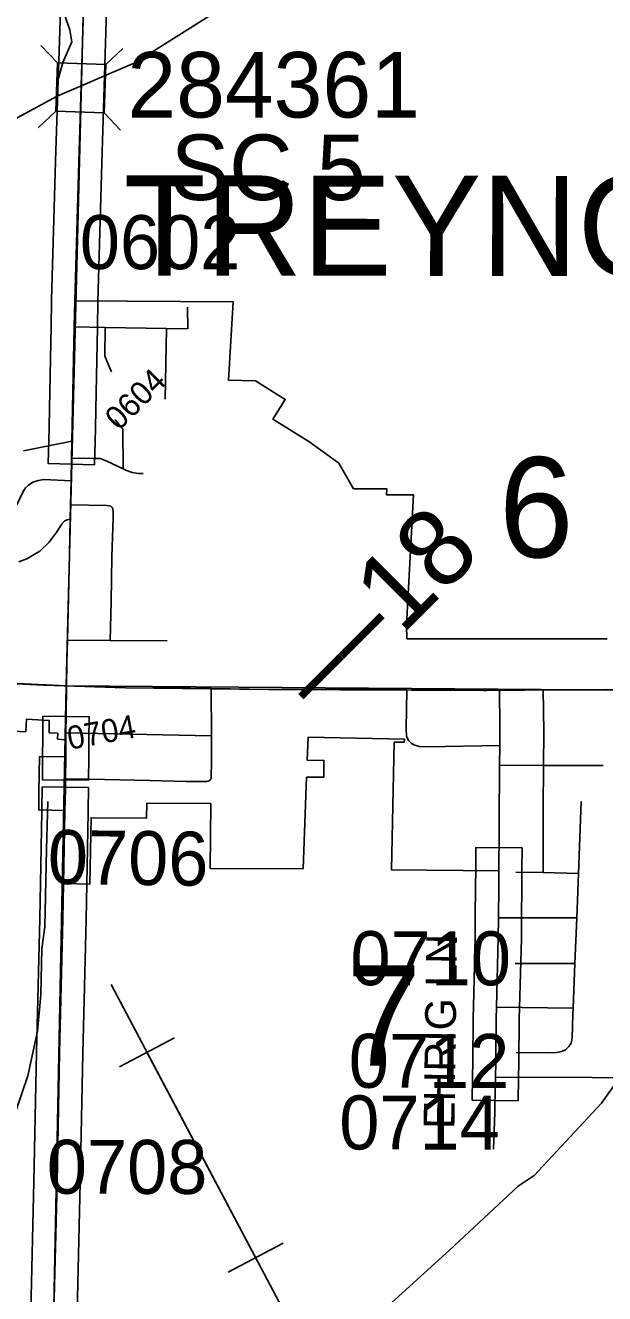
# Model space of a CAD drawing. Extents: x -132.8 to -73.3, y -60 to -26.
# Drawn here: x -110.087 to -109.335, y -52.384 to -50.739 of the extents above; entities that cross this region are included whole.
import ezdxf

# ---------------------------------------------------------------- set-up
doc = ezdxf.new("R2010")
doc.units = 0
for name, color, linetype in [('tdCoCityStreetMajor', 7, 'Continuous'), ('tdCoCityStreetMinor', 7, 'Continuous'), ('tdCoCorpBndry', 7, 'Continuous'), ('tdCoCorpTxt', 7, 'Continuous'), ('tdCoHydroRiver', 7, 'Continuous'), ('tdCoPipe', 7, 'Continuous'), ('tdCoPriCL', 7, 'Continuous'), ('tdCoPrimary', 7, 'Continuous'), ('tdCoPriNonDiv', 7, 'Continuous'), ('tdCoPriNonDivCL', 7, 'Continuous'), ('tdCoSecRdNmbr', 7, 'Continuous'), ('tdCoSecRdTxt', 7, 'Continuous'), ('tdCoSecRteBand', 7, 'Continuous'), ('tdCoSecRteCL', 7, 'Continuous'), ('tdCoSectLine', 7, 'Continuous'), ('tdCoSectNmbr', 7, 'Continuous'), ('tdCoStrucSec', 7, 'Continuous'), ('tdCoStrucSecCoName', 7, 'Continuous'), ('tdCoStrucSecFHWANum', 7, 'Continuous'), ('tdCoSurfAsphalt', 7, 'Continuous'), ('tdCoSurfBitum', 7, 'Continuous'), ('tdCoSurfBitumUnbanded', 7, 'Continuous'), ('tdCoSurfGravel', 7, 'Continuous'), ('tdCoTwpBndryShd', 7, 'Continuous'), ('tdStHwyPriRefPost1', 7, 'Continuous')]:
    doc.layers.add(name, color=color, linetype=linetype)

msp = doc.modelspace()

# ---------------------------------------------------------------- linework, layer by layer
at = {"layer": 'tdCoCityStreetMajor'}
msp.add_line((-110.0345, -51.7161), (-110.0343, -51.6875), dxfattribs=at)
for points in [[(-110.0341, -51.6653), (-110.034, -51.6644), (-110.034, -51.6564), (-110.0338, -51.6343), (-110.0334, -51.5954), (-110.0327, -51.5647), (-110.032, -51.5362), (-110.0295, -51.424), (-110.0285, -51.3791), (-110.028, -51.3605), (-110.0273, -51.3296), (-110.0267, -51.3), (-110.0262, -51.2779)], [(-110.0345, -51.7161), (-110.0033, -51.7167), (-109.9253, -51.7183), (-109.8779, -51.7195), (-109.8516, -51.7197), (-109.8493, -51.7192), (-109.8469, -51.7179), (-109.8455, -51.7153), (-109.8451, -51.6919), (-109.8453, -51.6601), (-109.8456, -51.599)], [(-109.5918, -51.6005), (-109.5926, -51.6512), (-109.5921, -51.6608), (-109.5896, -51.6662), (-109.5859, -51.6704), (-109.5815, -51.6724), (-109.5756, -51.6741), (-109.566, -51.6746), (-109.4714, -51.6728)], [(-109.4714, -51.6728), (-109.4713, -51.6487), (-109.4717, -51.6012)], [(-109.4725, -51.8353), (-109.4725, -51.8352), (-109.4721, -51.7839), (-109.472, -51.7723), (-109.4716, -51.6984), (-109.4714, -51.6728)], [(-110.0352, -51.757), (-110.0347, -51.7298), (-110.0345, -51.7161)]]:
    msp.add_lwpolyline(points, dxfattribs=at)
at = {"layer": 'tdCoCityStreetMinor'}
for p, q in [((-109.8759, -51.1322), (-109.8764, -51.1041)), ((-110.0232, -51.1299), (-109.9829, -51.1307)), ((-109.9053, -51.2236), (-109.9036, -51.1323)), ((-110.032, -51.5362), (-109.9766, -51.5365)), ((-109.9766, -51.5365), (-109.9026, -51.5369)), ((-110.034, -51.6564), (-109.8453, -51.6601)), ((-109.4716, -51.6984), (-109.4145, -51.6986)), ((-109.4145, -51.6986), (-109.3371, -51.699)), ((-109.369, -51.8387), (-109.3655, -51.7456)), ((-109.4505, -51.8371), (-109.4152, -51.8378)), ((-109.4152, -51.8378), (-109.369, -51.8387)), ((-109.473, -51.8963), (-109.3713, -51.8965)), ((-109.3737, -51.9557), (-109.3713, -51.8965)), ((-109.4513, -51.9555), (-109.3737, -51.9557)), ((-109.376, -52.0137), (-109.3737, -51.9557)), ((-109.4756, -52.0124), (-109.376, -52.0137))]:
    msp.add_line(p, q, dxfattribs=at)
for points in [[(-109.9747, -51.1882), (-109.9833, -51.1679), (-109.9829, -51.1307)], [(-109.9829, -51.1307), (-109.9036, -51.1321), (-109.8767, -51.1325)], [(-109.9597, -51.3133), (-109.96, -51.2624), (-109.9702, -51.2506), (-109.9704, -51.2503)], [(-110.0267, -51.3), (-109.9971, -51.3004), (-109.9894, -51.3004), (-109.9807, -51.3038), (-109.9597, -51.3138), (-109.9553, -51.3159), (-109.948, -51.3189), (-109.9402, -51.3198), (-109.9337, -51.3202)], [(-110.2698, -51.4545), (-110.2525, -51.4333), (-110.2451, -51.4254), (-110.234, -51.417), (-110.2229, -51.4096), (-110.2089, -51.4017), (-110.1958, -51.396), (-110.1815, -51.3906), (-110.1447, -51.3817), (-110.1262, -51.3775), (-110.1166, -51.3748), (-110.1092, -51.3709), (-110.1016, -51.3652), (-110.0969, -51.359), (-110.0927, -51.3507), (-110.09, -51.3443), (-110.0863, -51.3388), (-110.0823, -51.3351), (-110.0767, -51.3314), (-110.07, -51.329), (-110.0624, -51.3277), (-110.0273, -51.3296)], [(-109.9766, -51.5365), (-109.9755, -51.4863), (-109.9743, -51.4276), (-109.9729, -51.378), (-109.9729, -51.3697), (-109.9732, -51.366), (-109.9741, -51.364), (-109.9744, -51.3637), (-109.9759, -51.3625), (-109.9776, -51.3618), (-109.981, -51.3615), (-110.028, -51.3605)], [(-110.0949, -51.4346), (-110.0848, -51.4306), (-110.068, -51.4209), (-110.0555, -51.4091), (-110.0456, -51.3958), (-110.0417, -51.3896), (-110.0382, -51.3844), (-110.0355, -51.3815), (-110.0325, -51.38), (-110.0285, -51.3791)], [(-109.4145, -51.6986), (-109.4143, -51.6551), (-109.415, -51.6008)], [(-109.4152, -51.8378), (-109.415, -51.793), (-109.4148, -51.7548), (-109.4145, -51.6986)], [(-109.3713, -51.8965), (-109.3699, -51.8623), (-109.369, -51.8387)], [(-109.45, -52.0709), (-109.4091, -52.0714), (-109.3978, -52.0712), (-109.3914, -52.0699), (-109.3859, -52.0675), (-109.3817, -52.0635), (-109.3788, -52.0588), (-109.3773, -52.0524), (-109.3763, -52.0218), (-109.376, -52.0137)]]:
    msp.add_lwpolyline(points, dxfattribs=at)
at = {"layer": 'tdCoCorpBndry'}
for points in [[(-110.0889, -51.2906), (-110.0263, -51.2779), (-110.0233, -51.13), (-110.0226, -51.096), (-109.8171, -51.0972), (-109.8231, -51.1991), (-109.7882, -51.1998), (-109.7495, -51.2239), (-109.7655, -51.2496), (-109.7189, -51.2787), (-109.6801, -51.3066), (-109.6609, -51.3397), (-109.6179, -51.3399), (-109.6183, -51.3475), (-109.5832, -51.3476), (-109.5923, -51.5167), (-109.5918, -51.5343), (-109.3321, -51.5343)], [(-109.1012, -52.1042), (-109.4768, -52.1033), (-109.4764, -52.0835), (-109.4759, -52.0275), (-109.4756, -52.0124), (-109.4732, -51.9225), (-109.473, -51.8963), (-109.4727, -51.855), (-109.4725, -51.8353), (-109.6117, -51.834), (-109.6084, -51.6686), (-109.5951, -51.6685), (-109.595, -51.6645), (-109.7198, -51.6622), (-109.7209, -51.692), (-109.6994, -51.6921), (-109.6996, -51.7141), (-109.7218, -51.714), (-109.7263, -51.8327), (-109.8467, -51.8324), (-109.8461, -51.7481), (-109.929, -51.7477), (-109.9293, -51.767), (-110.0013, -51.7665), (-110.0029, -51.8526), (-110.037, -51.852), (-110.0356, -51.757), (-110.0693, -51.7564), (-110.0689, -51.7332), (-110.0681, -51.6869), (-110.0344, -51.6875), (-110.0341, -51.6653), (-110.0447, -51.6645), (-110.0445, -51.657), (-110.0559, -51.6564), (-110.0555, -51.6403), (-110.0853, -51.6389), (-110.0858, -51.655), (-110.1928, -51.6493)]]:
    msp.add_lwpolyline(points, dxfattribs=at)
at = {"layer": 'tdCoHydroRiver'}
for points in [[(-110.0297, -50.3819), (-110.0255, -50.3974), (-110.0284, -50.5203), (-110.0245, -50.5551), (-110.0285, -50.656), (-110.0304, -50.6686), (-110.0364, -50.7237), (-110.029, -50.7443), (-110.0263, -50.7602), (-110.0379, -50.7867), (-110.0449, -50.8118), (-110.0453, -50.8307)], [(-109.4294, -50.4164), (-109.4405, -50.4193), (-109.4806, -50.4483), (-109.6211, -50.579), (-109.6965, -50.6308), (-109.9448, -50.7874), (-110.0453, -50.8307)], [(-110.0453, -50.8307), (-110.1125, -50.867)], [(-110.0576, -51.7455), (-110.0591, -51.8077)], [(-110.0591, -51.8077), (-110.0615, -51.9079), (-110.0653, -51.9362), (-110.0667, -51.9961), (-110.071, -52.0433), (-110.0835, -52.1014), (-110.1395, -52.2657), (-110.1561, -52.3032), (-110.1989, -52.3763), (-110.2595, -52.4679), (-110.2907, -52.5208), (-110.3936, -52.7313), (-110.4218, -52.7906), (-110.4306, -52.8267), (-110.4374, -52.847), (-110.4409, -52.8596), (-110.4593, -52.9049), (-110.4907, -52.9657), (-110.5307, -52.9884), (-110.5876, -52.9886)], [(-109.3181, -52.1071), (-109.3393, -52.1366), (-109.4268, -52.2307), (-109.4476, -52.2444), (-109.5364, -52.3275), (-109.6397, -52.4213)]]:
    msp.add_lwpolyline(points, dxfattribs=at)
at = {"layer": 'tdCoPipe'}
for p, q in [((-109.8933, -52.0519), (-109.9646, -52.0896)), ((-109.7524, -52.3183), (-109.8236, -52.3559))]:
    msp.add_line(p, q, dxfattribs=at)
for points in [[(-107.9908, -55.4887), (-108.6762, -54.3091), (-109.4837, -52.9125), (-109.9753, -51.983)], [(-109.7881, -52.3371), (-109.9289, -52.0707)]]:
    msp.add_lwpolyline(points, dxfattribs=at)
at = {"layer": 'tdCoPriCL'}
msp.add_lwpolyline([(-109.3334, -51.6002), (-109.3622, -51.6007), (-109.3858, -51.6006), (-109.4154, -51.6008), (-109.4571, -51.6011), (-109.4721, -51.6012), (-109.5325, -51.601), (-109.5922, -51.6005), (-109.609, -51.6003), (-109.6669, -51.6001), (-109.7715, -51.6001), (-109.8459, -51.599), (-109.8733, -51.5986), (-109.9569, -51.5981), (-110.0338, -51.5954), (-110.0625, -51.5944), (-110.0983, -51.5927)], dxfattribs=at)
at = {"layer": 'tdCoPrimary'}
for p, q in [((-109.5918, -51.6005), (-109.5321, -51.601)), ((-109.5918, -51.6005), (-109.5321, -51.601)), ((-109.4881, -51.6013), (-109.4717, -51.6012)), ((-109.4881, -51.6013), (-109.4717, -51.6012)), ((-109.4717, -51.6012), (-109.4448, -51.601)), ((-109.4717, -51.6012), (-109.4448, -51.601))]:
    msp.add_line(p, q, dxfattribs=at)
for points in [[(-110.267, -51.5846), (-110.2444, -51.5856), (-110.2231, -51.5865), (-110.1232, -51.5915), (-110.0979, -51.5927), (-110.0621, -51.5944), (-110.0334, -51.5954)], [(-110.267, -51.5846), (-110.2444, -51.5856), (-110.2231, -51.5865), (-110.1232, -51.5915), (-110.0979, -51.5927), (-110.0621, -51.5944), (-110.0334, -51.5954)], [(-110.0979, -51.5927), (-110.0621, -51.5944), (-110.0334, -51.5954), (-109.9565, -51.5981), (-109.8747, -51.5986), (-109.8729, -51.5986), (-109.8456, -51.599), (-109.7711, -51.6001), (-109.6665, -51.6001), (-109.6228, -51.6003), (-109.6086, -51.6003), (-109.5918, -51.6005), (-109.5321, -51.601), (-109.4919, -51.6013), (-109.4881, -51.6013), (-109.4717, -51.6012), (-109.4448, -51.601), (-109.415, -51.6008), (-109.3854, -51.6006), (-109.3331, -51.6008)], [(-110.0334, -51.5954), (-109.9565, -51.5981), (-109.8747, -51.5986)], [(-110.0334, -51.5954), (-109.9565, -51.5981), (-109.8747, -51.5986)], [(-109.8747, -51.5986), (-109.8729, -51.5986), (-109.8456, -51.599), (-109.7711, -51.6001), (-109.6665, -51.6001), (-109.6228, -51.6003)], [(-109.8747, -51.5986), (-109.8729, -51.5986), (-109.8456, -51.599), (-109.7711, -51.6001), (-109.6665, -51.6001), (-109.6228, -51.6003)], [(-109.6228, -51.6003), (-109.6086, -51.6003), (-109.5918, -51.6005)], [(-109.6228, -51.6003), (-109.6086, -51.6003), (-109.5918, -51.6005)], [(-109.5321, -51.601), (-109.4919, -51.6013), (-109.4881, -51.6013)], [(-109.5321, -51.601), (-109.4919, -51.6013), (-109.4881, -51.6013)], [(-109.4448, -51.601), (-109.415, -51.6008), (-109.3854, -51.6006), (-109.3331, -51.6008)], [(-109.4448, -51.601), (-109.415, -51.6008), (-109.3854, -51.6006), (-109.3331, -51.6008)]]:
    msp.add_lwpolyline(points, dxfattribs=at)
at = {"layer": 'tdCoPriNonDiv'}
msp.add_lwpolyline([(-112.1737, -51.5323), (-111.9239, -51.5389), (-111.7744, -51.5379), (-111.6277, -51.5399), (-111.4139, -51.5384), (-111.1281, -51.5434), (-110.6898, -51.5636), (-110.4112, -51.5772), (-110.0625, -51.5944), (-109.9569, -51.5981), (-109.7715, -51.6001), (-109.4923, -51.6013), (-109.3334, -51.6002), (-109.0284, -51.6031), (-108.9357, -51.6021), (-108.2842, -51.6245)], dxfattribs=at)
at = {"layer": 'tdCoPriNonDivCL'}
msp.add_lwpolyline([(-110.0983, -51.5927), (-110.0625, -51.5944), (-110.0338, -51.5954), (-109.9569, -51.5981), (-109.8733, -51.5986), (-109.8459, -51.599), (-109.7715, -51.6001), (-109.6669, -51.6001), (-109.609, -51.6003), (-109.5922, -51.6005), (-109.5325, -51.601), (-109.4923, -51.6013), (-109.4721, -51.6012), (-109.4154, -51.6008), (-109.3858, -51.6006), (-109.3334, -51.6008)], dxfattribs=at)
msp.add_lwpolyline([(-110.0983, -51.5927), (-110.0625, -51.5944), (-110.0338, -51.5954), (-109.9569, -51.5981), (-109.8733, -51.5986), (-109.8459, -51.599), (-109.7715, -51.6001), (-109.6669, -51.6001), (-109.609, -51.6003), (-109.5922, -51.6005), (-109.5325, -51.601), (-109.4923, -51.6013), (-109.4721, -51.6012), (-109.4154, -51.6008), (-109.3858, -51.6006), (-109.3334, -51.6008)], dxfattribs=at)
at = {"layer": 'tdCoSecRteBand'}
for points in [[(-109.9795, -50.6592), (-109.982, -50.7472), (-109.982, -50.7472), (-109.982, -50.7473), (-109.9874, -50.9169), (-109.9926, -51.0967), (-109.9932, -51.1305), (-109.9953, -51.2364), (-109.9958, -51.2621), (-109.9958, -51.2621), (-109.9958, -51.2622), (-109.9961, -51.2776), (-109.9962, -51.2786), (-109.9969, -51.3086), (-110.0568, -51.3072), (-110.0562, -51.2772), (-110.0561, -51.2762), (-110.0558, -51.2608), (-110.0553, -51.2352), (-110.0532, -51.1294), (-110.0526, -51.0954), (-110.0526, -51.0951), (-110.0526, -51.0949), (-110.0474, -50.9151), (-110.0474, -50.9151), (-110.0474, -50.915), (-110.042, -50.7454), (-110.0403, -50.6875)], [(-110.0046, -51.7178), (-110.0645, -51.7172), (-110.0643, -51.6872), (-110.0642, -51.6851), (-110.064, -51.665), (-110.0638, -51.635), (-110.0038, -51.6356), (-110.0041, -51.6656), (-110.0042, -51.6856), (-110.0043, -51.6878), (-110.0046, -51.7178)], [(-110.0795, -52.4068), (-110.0755, -52.2389), (-110.0721, -52.071), (-110.0721, -52.0709), (-110.0721, -52.0709), (-110.0679, -51.8971), (-110.067, -51.8514), (-110.0652, -51.7584), (-110.0652, -51.7565), (-110.0647, -51.7266), (-110.0047, -51.7275), (-110.0052, -51.7575), (-110.0052, -51.7575), (-110.0052, -51.7576), (-110.0052, -51.7576), (-110.0052, -51.7595), (-110.007, -51.8526), (-110.0079, -51.8983), (-110.0079, -51.8984), (-110.0079, -51.8984), (-110.0121, -52.0723), (-110.0155, -52.2401), (-110.0155, -52.2402), (-110.0155, -52.2402), (-110.0195, -52.4081)], [(-109.4472, -52.1337), (-109.5072, -52.1329), (-109.5068, -52.1029), (-109.5068, -52.1029), (-109.5068, -52.1028), (-109.5068, -52.1027), (-109.5064, -52.0831), (-109.5059, -52.0273), (-109.5059, -52.027), (-109.5059, -52.0267), (-109.5055, -52.0116), (-109.5032, -51.922), (-109.503, -51.8961), (-109.5027, -51.8547), (-109.5025, -51.8351), (-109.5023, -51.8051), (-109.4423, -51.8056), (-109.4425, -51.8356), (-109.4427, -51.8552), (-109.443, -51.8966), (-109.4432, -51.9227), (-109.4432, -51.923), (-109.4432, -51.9232), (-109.4456, -52.0132), (-109.4459, -52.028), (-109.4464, -52.0838), (-109.4464, -52.0839), (-109.4464, -52.0841), (-109.4468, -52.1038), (-109.4472, -52.1337)]]:
    msp.add_lwpolyline(points, dxfattribs=at)
at = {"layer": 'tdCoSecRteCL'}
for points in [[(-110.0262, -51.2779), (-110.0261, -51.2769), (-110.0258, -51.2615), (-110.0253, -51.2358), (-110.0232, -51.1299), (-110.0226, -51.096), (-110.0226, -51.096), (-110.0174, -50.916), (-110.012, -50.7463), (-110.0095, -50.6583)], [(-110.0343, -51.6875), (-110.0342, -51.6854), (-110.0341, -51.6653)], [(-110.053, -52.5976), (-110.0527, -52.5821), (-110.0495, -52.4075), (-110.0455, -52.2395), (-110.0421, -52.0716), (-110.0379, -51.8977), (-110.037, -51.852), (-110.0352, -51.7589), (-110.0352, -51.757), (-110.0352, -51.757)], [(-109.4792, -52.1964), (-109.4777, -52.1488), (-109.4775, -52.1412), (-109.4768, -52.1033), (-109.4768, -52.1033), (-109.4764, -52.0835), (-109.4759, -52.0275), (-109.4756, -52.0124), (-109.4732, -51.9225), (-109.473, -51.8963), (-109.4727, -51.855), (-109.4725, -51.8353)]]:
    msp.add_lwpolyline(points, dxfattribs=at)
at = {"layer": 'tdCoSectLine'}
for points in [[(-110.0338, -51.5954), (-110.0099, -50.6583)], [(-111.023, -51.5477), (-110.0338, -51.5954)], [(-110.0534, -52.5976), (-110.0338, -51.5954)], [(-110.0338, -51.5954), (-109.0817, -51.6028)]]:
    msp.add_lwpolyline(points, dxfattribs=at)
at = {"layer": 'tdCoStrucSec'}
for points in [[(-110.0664, -50.7646), (-110.045, -50.7874), (-109.9824, -50.7894)], [(-109.9601, -50.7685), (-109.9824, -50.7894), (-109.9844, -50.852)], [(-110.0698, -50.8714), (-110.047, -50.85), (-110.045, -50.7874)], [(-109.963, -50.8748), (-109.9844, -50.852), (-110.047, -50.85)]]:
    msp.add_lwpolyline(points, dxfattribs=at)
at = {"layer": 'tdCoSurfAsphalt'}
for points in [[(-110.0262, -51.2779), (-110.0261, -51.2769), (-110.0258, -51.2615), (-110.0253, -51.2358), (-110.0232, -51.1299), (-110.0226, -51.096), (-110.0226, -51.096), (-110.0174, -50.916), (-110.012, -50.7463), (-110.0095, -50.6583)], [(-110.0343, -51.6875), (-110.0342, -51.6854), (-110.0341, -51.6653)]]:
    msp.add_lwpolyline(points, dxfattribs=at)
at = {"layer": 'tdCoSurfBitum'}
msp.add_lwpolyline([(-109.4768, -52.1033), (-109.4768, -52.1033), (-109.4764, -52.0835), (-109.4759, -52.0275), (-109.4756, -52.0124), (-109.4732, -51.9225), (-109.473, -51.8963), (-109.4727, -51.855), (-109.4725, -51.8353)], dxfattribs=at)
at = {"layer": 'tdCoSurfBitumUnbanded'}
msp.add_lwpolyline([(-109.4792, -52.1964), (-109.4777, -52.1488), (-109.4775, -52.1412), (-109.4768, -52.1033)], dxfattribs=at)
at = {"layer": 'tdCoSurfGravel'}
msp.add_line((-110.0352, -51.757), (-110.0352, -51.757), dxfattribs=at)
for points in [[(-110.037, -51.852), (-110.0352, -51.7589), (-110.0352, -51.757)], [(-110.053, -52.5976), (-110.0527, -52.5821), (-110.0495, -52.4075), (-110.0455, -52.2395), (-110.0421, -52.0716), (-110.0379, -51.8977), (-110.037, -51.852)]]:
    msp.add_lwpolyline(points, dxfattribs=at)
at = {"layer": 'tdCoTwpBndryShd'}
msp.add_lwpolyline([(-110.1571, -56.5879), (-110.1272, -55.5923), (-110.1033, -54.5917), (-110.08, -53.5969), (-110.0534, -52.5976), (-110.0338, -51.5954), (-110.0099, -50.6583), (-109.9821, -49.6609), (-109.9488, -48.6629), (-109.9181, -47.6645), (-109.8864, -46.6619), (-109.8639, -45.6705), (-109.8307, -44.6899), (-109.7995, -43.6894), (-109.7784, -42.6906), (-109.7537, -41.7024), (-109.722, -40.7026)], dxfattribs=at)

# ---------------------------------------------------------------- texts
at = {"layer": 'tdCoCorpTxt'}
msp.add_text('TREYNOR', height=0.13, rotation=359.9181, dxfattribs=at).set_placement((-109.9591, -51.0631))
at = {"layer": 'tdCoSecRdNmbr'}
for s, height, rotation, p in [('0602', 0.07, 359.9172, (-110.016, -51.0548)), ('0604', 0.03, 44.9172, (-109.9652, -51.2654)), ('0704', 0.03, 10.6854, (-110.0291, -51.6785)), ('0706', 0.07, 359.2891, (-110.0578, -51.8523)), ('0710', 0.07, 359.9176, (-109.665, -51.9837)), ('0712', 0.07, 359.9176, (-109.6672, -52.1168)), ('0714', 0.07, 359.9176, (-109.6795, -52.1968)), ('0708', 0.07, 359.9172, (-110.0588, -52.2543))]:
    msp.add_text(s, height=height, rotation=rotation, dxfattribs=at).set_placement(p)
at = {"layer": 'tdCoSecRdTxt'}
msp.add_text('EHRIG LN', height=0.04, rotation=89.2054, dxfattribs=at).set_placement((-109.5301, -52.1704))
at = {"layer": 'tdCoSectNmbr'}
for s, rotation, p in [('6', 359.9175, (-109.4724, -51.4287)), ('7', 359.9174, (-109.6704, -52.0881))]:
    msp.add_text(s, height=0.13, rotation=rotation, dxfattribs=at).set_placement(p)
at = {"layer": 'tdCoStrucSecCoName'}
msp.add_text('SC 5', height=0.085, dxfattribs=at).set_placement((-109.898, -50.9653))
at = {"layer": 'tdCoStrucSecFHWANum'}
msp.add_text('284361', height=0.085, dxfattribs=at).set_placement((-109.9542, -50.8582))
at = {"layer": 'tdStHwyPriRefPost1'}
msp.add_text('‒‒18', height=0.1, rotation=45, dxfattribs=at).set_placement((-109.7032, -51.6354))

doc.saveas('drawing.dxf')
